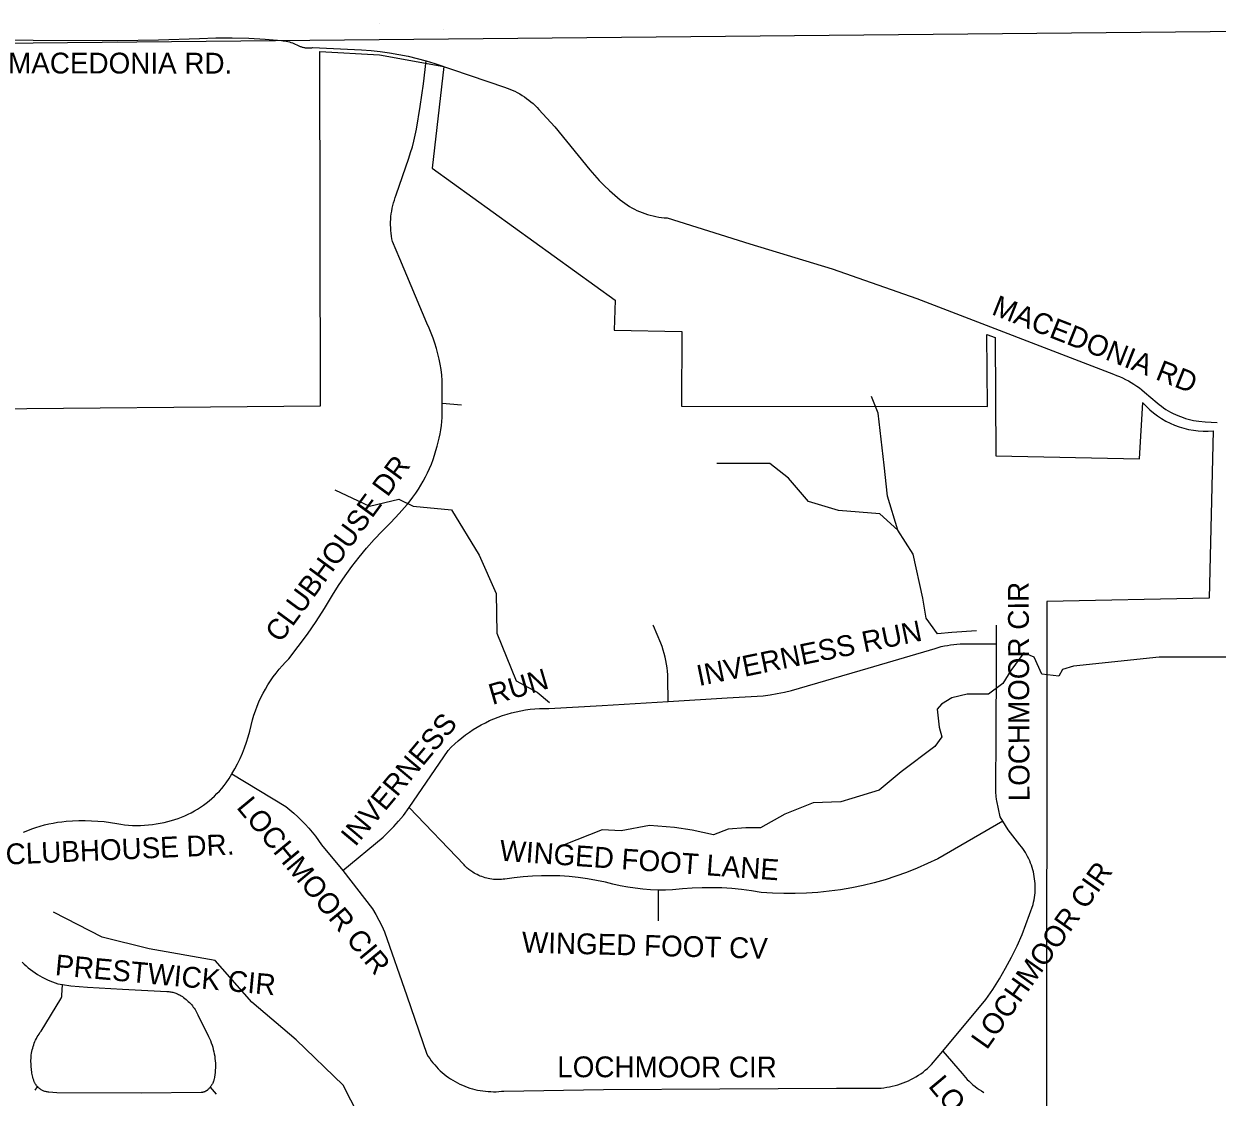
# Model space of a CAD drawing. Extents: x 1670563 to 1761545, y 515755 to 578944.
# Drawn here: x 1715540 to 1719841, y 566745 to 570614 of the extents above; entities that cross this region are included whole.
import ezdxf

# ---------------------------------------------------------------- set-up
doc = ezdxf.new("R2010")
doc.units = 0
for name, color, linetype in [('5_sectionlines', 7, 'Continuous'), ('LIMITS', 7, 'Continuous'), ('SHP_LINE', 7, 'Continuous'), ('STREETCL', 7, 'Continuous'), ('STRNAMES', 7, 'Continuous')]:
    doc.layers.add(name, color=color, linetype=linetype)

# ---------------------------------------------------------------- blocks, each defined once
blk = doc.blocks.new('CITY_LIMITS02')
at = {"layer": 'LIMITS'}
for points in [[(1717053.1, 570592.3), (1717053.1, 570592.3)], [(1717053.1, 570592.3), (1717053.1, 570592.3)], [(1717053.1, 570592.3), (1717053.1, 570592.3)], [(1716606.8, 570514.2), (1716822.3, 570501.8)], [(1716609.3, 569236.7), (1716606.8, 570514.2)], [(1716822.3, 570501.8), (1717053.1, 570460.2)], [(1717053.1, 570460.2), (1717011.9, 570093.3)], [(1717011.9, 570093.3), (1717670.5, 569617.2)], [(1717670.5, 569617.2), (1717667.4, 569509.2)], [(1717667.4, 569509.2), (1717911.4, 569505.2)], [(1717911.4, 569505.2), (1717909.6, 569235.5)], [(1719010.6, 569494.6), (1719040.7, 569483)], [(1719012.4, 569234.1), (1719010.6, 569494.6)], [(1719040.7, 569483), (1719043.2, 569056.8)], [(1715284.6, 569225), (1716609.3, 569236.7)], [(1717909.6, 569235.5), (1719012.4, 569234.1)], [(1719560.6, 569045.8), (1719573.2, 569248.3)], [(1719826, 569146.5), (1719812.4, 568543.1)], [(1719043.2, 569056.8), (1719560.6, 569045.8)], [(1719812.4, 568543.1), (1719227.3, 568532)], [(1719227.3, 568532), (1719225.6, 566603.2)]]:
    blk.add_lwpolyline(points, dxfattribs=at)
for centre, radius, start, end in [((1716822.3, 570613.8), 0.000000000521, 296.5651, 243.4349), ((1719799.2, 569444.8), 299.5, 221.0052, 275.1459)]:
    blk.add_arc(centre, radius, start, end, dxfattribs=at)

msp = doc.modelspace()

# ---------------------------------------------------------------- linework, layer by layer
at = {"layer": '5_sectionlines'}
msp.add_lwpolyline([(1693901.9, 570514.1), (1699388, 570494.7), (1704628.9, 570500.6), (1709950, 570539.4), (1715196.9, 570541.2), (1720438.8, 570591.8)], dxfattribs=at)
at = {"layer": 'SHP_LINE'}
for points in [[(1718690, 568789), (1718653, 568911), (1718640, 569023), (1718619, 569211), (1718595, 569271)], [(1718690, 568789), (1718625, 568847), (1718476, 568860), (1718368, 568892), (1718296, 568976), (1718229, 569029), (1718038, 569029)], [(1716661, 568934), (1716786, 568875), (1716891, 568900), (1716943, 568875), (1717081, 568862), (1717181, 568698), (1717242, 568560), (1717245, 568417), (1717314, 568245), (1717390, 568205), (1717435, 568167)], [(1718973, 568426), (1718885, 568420), (1718833, 568415), (1718792, 568471), (1718780, 568544), (1718745, 568702), (1718690, 568789)], [(1720120, 568331), (1719632, 568331), (1719323, 568298), (1719283, 568286), (1719270, 568262), (1719209, 568270), (1719181, 568331), (1719144, 568347), (1719097, 568283), (1719068, 568236), (1719016, 568197), (1718940, 568197), (1718885, 568184), (1718847, 568161), (1718831, 568143), (1718839, 568079), (1718849, 568044), (1718823, 568009), (1718702, 567917), (1718622, 567852), (1718524, 567822), (1718484, 567809), (1718385, 567806), (1718283, 567765), (1718195, 567716), (1718142, 567716), (1718078, 567711), (1718025, 567691), (1717948, 567707), (1717885, 567717), (1717795, 567724), (1717693, 567705), (1717624, 567708), (1717487, 567654)], [(1717841, 565211), (1717660, 565206), (1717577, 565187), (1717505, 565229), (1717497, 565334), (1717509, 565391), (1717497, 565421), (1717490, 565501), (1717493, 565539), (1717365, 565720), (1717225, 565898), (1717160, 565996), (1717073, 566075), (1717028, 566162), (1717013, 566246), (1716915, 566359), (1716854, 566469), (1716691, 566788), (1716521, 566951), (1716362, 567087), (1716229, 567238), (1715991, 567280), (1715822, 567322), (1715647, 567412)]]:
    msp.add_lwpolyline(points, dxfattribs=at)
at = {"layer": 'STREETCL'}
for points in [[(1715369.6, 570556.4), (1715573.4, 570554.6), (1715877.5, 570554.3), (1716025.1, 570556), (1716172.6, 570561.6), (1716231.9, 570563.7), (1716291.3, 570564), (1716350.6, 570562.4), (1716409.8, 570559), (1716468.9, 570553.8), (1716474.6, 570553.1), (1716480.2, 570552.2), (1716485.8, 570551.1), (1716491.3, 570549.9), (1716496.8, 570548.4), (1716502.3, 570546.8), (1716507.7, 570545), (1716513, 570543), (1716518.2, 570540.8), (1716523.4, 570538.4), (1716528.5, 570535.9), (1716530.9, 570534.7), (1716533.3, 570533.6), (1716535.8, 570532.6), (1716538.3, 570531.6), (1716540.8, 570530.8), (1716543.4, 570530), (1716546, 570529.3), (1716548.6, 570528.7), (1716551.2, 570528.2), (1716553.9, 570527.7), (1716556.5, 570527.4), (1716559.2, 570527.2), (1716561.9, 570527), (1716564.5, 570526.9), (1716567.2, 570526.9), (1716569.9, 570527), (1716572.6, 570527.2), (1716575.2, 570527.5), (1716577.9, 570527.9), (1716580.5, 570528.4), (1716757.4, 570519.6), (1716791.1, 570517.3), (1716824.7, 570514), (1716858.2, 570509.4), (1716891.5, 570503.8), (1716924.6, 570497), (1716957.4, 570489.1), (1716989.9, 570480.1)], [(1717047.6, 569244.9), (1717048.1, 569328.5), (1717046.1, 569347.9), (1717043.5, 569367.3), (1717040.3, 569386.5), (1717036.5, 569405.7), (1717032, 569424.7), (1717026.9, 569443.5), (1717021.3, 569462.2), (1717015, 569480.7), (1717008.1, 569499), (1717000.7, 569517), (1716992.7, 569534.8), (1716895.6, 569766.9), (1716868.6, 569829.2), (1716866.6, 569839.1), (1716864.9, 569849), (1716863.6, 569859), (1716862.6, 569869), (1716862, 569879), (1716861.7, 569889.1), (1716861.8, 569899.2), (1716862.3, 569909.2), (1716863.1, 569919.3), (1716864.2, 569929.3), (1716865.7, 569939.2), (1716867.6, 569949.1), (1716869.8, 569959), (1716872.3, 569968.7), (1716875.2, 569978.4), (1716878.4, 569987.9), (1716881.9, 569997.3), (1716927.2, 570129.2), (1716934, 570149.8), (1716940.1, 570170.5), (1716945.6, 570191.4), (1716950.5, 570212.5), (1716954.7, 570233.7), (1716968.8, 570315.5), (1716980.5, 570397.6), (1716989.9, 570480.1)], [(1716989.9, 570480.1), (1717021.1, 570470.3), (1717272.6, 570385.8), (1717282, 570382.5), (1717291.3, 570378.8), (1717300.4, 570374.8), (1717309.4, 570370.6), (1717318.2, 570366), (1717326.9, 570361.1), (1717335.4, 570356), (1717343.8, 570350.6), (1717351.9, 570344.9), (1717359.9, 570338.9), (1717367.7, 570332.7), (1717375.2, 570326.2), (1717382.6, 570319.5), (1717389.7, 570312.5), (1717396.5, 570305.3), (1717453.7, 570242.2), (1717579.9, 570088.1), (1717596.6, 570068.5), (1717613.8, 570049.5), (1717631.8, 570031), (1717650.3, 570013.2), (1717669.4, 569996), (1717689.1, 569979.5), (1717697.1, 569973.2), (1717705.4, 569967.1), (1717713.9, 569961.4), (1717722.6, 569956), (1717731.5, 569950.8), (1717740.5, 569946), (1717749.7, 569941.5), (1717759.1, 569937.3), (1717768.6, 569933.5), (1717778.2, 569929.9), (1717787.9, 569926.8), (1717797.8, 569923.9), (1717807.7, 569921.4), (1717817.8, 569919.3), (1717827.9, 569917.5), (1717838, 569916), (1717848.2, 569915), (1717858.4, 569914.2), (1718156.1, 569821), (1718453.7, 569730.5), (1718758.2, 569624), (1719467.1, 569350.9), (1719478.1, 569346.8), (1719489, 569342.4), (1719499.8, 569337.5), (1719510.4, 569332.4), (1719520.8, 569326.8), (1719531, 569320.9), (1719540.9, 569314.7), (1719550.7, 569308.1), (1719560.3, 569301.2), (1719569.6, 569294), (1719578.6, 569286.5), (1719624.2, 569247.2), (1719631.8, 569241.1), (1719639.7, 569235.2), (1719647.7, 569229.5), (1719655.9, 569224.2), (1719664.3, 569219.1), (1719672.9, 569214.3), (1719681.6, 569209.8), (1719690.4, 569205.6), (1719699.4, 569201.6), (1719708.5, 569198), (1719717.8, 569194.7), (1719727.1, 569191.7), (1719736.5, 569189), (1719746.1, 569186.7), (1719755.7, 569184.6), (1719765.3, 569182.9), (1719775, 569181.5), (1719797, 569179.1), (1719819.1, 569177.5), (1719841.2, 569176.6)], [(1716289.9, 567910.1), (1716300.2, 567928.3), (1716309.9, 567946.9), (1716319, 567965.7), (1716327.5, 567984.9), (1716335.2, 568004.3), (1716342.3, 568024), (1716348.8, 568044), (1716354.5, 568064.1), (1716359.6, 568084.4), (1716364, 568104.9), (1716368.9, 568121.4), (1716374.5, 568137.8), (1716380.6, 568153.9), (1716387.3, 568169.9), (1716394.5, 568185.6), (1716402.3, 568201), (1716410.6, 568216.1), (1716419.4, 568231), (1716428.7, 568245.5), (1716438.6, 568259.7), (1716448.9, 568273.6), (1716459.7, 568287.1), (1716470.9, 568300.2), (1716482.7, 568312.9), (1716494.8, 568325.1), (1716529.1, 568368.9), (1716561.9, 568413.6), (1716593.4, 568459.4), (1716623.4, 568506.2), (1716651.9, 568553.9), (1716674.3, 568589.3), (1716697.8, 568624), (1716722.4, 568657.9), (1716748, 568691.1), (1716774.7, 568723.4), (1716802.4, 568754.9), (1716831, 568785.5), (1716862.1, 568816.5), (1716892.1, 568848.5), (1716921.2, 568881.5), (1716932, 568894.7), (1716942.4, 568908.2), (1716952.3, 568922), (1716961.8, 568936.2), (1716970.9, 568950.6), (1716979.4, 568965.4), (1716987.4, 568980.4), (1716995, 568995.7), (1717002.1, 569011.2), (1717008.6, 569027), (1717014.6, 569042.9), (1717020.1, 569059), (1717025.1, 569075.4), (1717029.5, 569091.8), (1717033.5, 569106.3), (1717037, 569120.9), (1717040.1, 569135.7), (1717042.6, 569150.5), (1717044.7, 569165.4), (1717046.2, 569180.4), (1717047.3, 569195.4), (1717047.6, 569244.9)], [(1717117.5, 569239.1), (1717047.6, 569244.9)], [(1717809, 568443.5), (1717807.8, 568446)], [(1717822.8, 568412.6), (1717809, 568443.5)], [(1719045.6, 568378.7), (1719045.5, 568446)], [(1717835.6, 568381.2), (1717822.8, 568412.6)], [(1717840.1, 568369), (1717835.6, 568381.2)], [(1717862.5, 568171.5), (1718075.1, 568184.2), (1718203.9, 568192), (1718229.7, 568195.4), (1718255.4, 568199.5), (1718281, 568204.5), (1718306.4, 568210.2), (1718582.8, 568291.1), (1718824.4, 568362.7), (1718835.4, 568366), (1718846.4, 568368.9), (1718857.6, 568371.4), (1718868.8, 568373.5), (1718880.1, 568375.3), (1718891.5, 568376.7), (1718902.9, 568377.8), (1718914.3, 568378.4), (1718925.7, 568378.7), (1719045.6, 568378.7)], [(1719068.6, 567739.6), (1719058.8, 567755.3), (1719047, 567813.1), (1719046, 567817.5), (1719045.3, 567821.8), (1719044.6, 567826.2), (1719044.2, 567830.6), (1719043.8, 567835), (1719043.6, 567839.4), (1719043.6, 567843.8), (1719044.4, 568062.6), (1719045.7, 568297.4), (1719045.6, 568378.7)], [(1717844.2, 568356.6), (1717840.1, 568369)], [(1717847.9, 568344.1), (1717844.2, 568356.6)], [(1717851.1, 568331.4), (1717847.9, 568344.1)], [(1717853.8, 568318.7), (1717851.1, 568331.4)], [(1717856.1, 568305.8), (1717853.8, 568318.7)], [(1717858, 568292.9), (1717856.1, 568305.8)], [(1717859.4, 568279.9), (1717858, 568292.9)], [(1717860.4, 568266.9), (1717859.4, 568279.9)], [(1717860.8, 568253.9), (1717860.4, 568266.9)], [(1717862.5, 568171.5), (1717860.8, 568253.9)], [(1716928.1, 567789.3), (1717068.9, 567994.5), (1717080.6, 568006.6), (1717092.8, 568018.2), (1717105.4, 568029.4), (1717118.4, 568040.2), (1717131.8, 568050.5), (1717145.5, 568060.3), (1717159.5, 568069.7), (1717173.9, 568078.5), (1717188.5, 568086.9), (1717203.4, 568094.7), (1717218.6, 568102), (1717234.1, 568108.8), (1717249.8, 568115), (1717265.6, 568120.7), (1717281.7, 568125.8), (1717297.9, 568130.4), (1717314.3, 568134.4), (1717330.8, 568137.8), (1717347.5, 568140.7), (1717364.2, 568142.9), (1717381, 568144.6), (1717397.8, 568145.7), (1717414.6, 568146.2), (1717431.5, 568146.1), (1717623.7, 568157.1), (1717862.5, 568171.5)], [(1715539.2, 567700.3), (1715553.8, 567706.4), (1715568.7, 567712.1), (1715583.7, 567717.3), (1715598.9, 567721.9), (1715614.2, 567726.1), (1715629.7, 567729.8), (1715645.2, 567733), (1715660.9, 567735.6), (1715676.6, 567737.8), (1715692.4, 567739.4), (1715715.3, 567741), (1715738.1, 567741.9), (1715761, 567742.1), (1715783.9, 567741.5), (1715806.7, 567740.1), (1715829.5, 567738), (1715852.2, 567735.1), (1715874.8, 567731.5), (1715888.9, 567729.1), (1715903.1, 567727.1), (1715917.4, 567725.7), (1715931.7, 567724.7), (1715946, 567724.3), (1715960.3, 567724.4), (1715974.6, 567724.9), (1715988.9, 567726), (1716003.1, 567727.5), (1716017.3, 567729.6), (1716031.4, 567732.1), (1716045.4, 567735.2), (1716059.3, 567738.7), (1716071.7, 567741.9), (1716084.1, 567745.6), (1716096.2, 567749.7), (1716108.3, 567754.3), (1716120.2, 567759.2), (1716131.9, 567764.6), (1716143.4, 567770.3), (1716154.7, 567776.5), (1716165.7, 567783), (1716176.6, 567789.9), (1716187.2, 567797.2), (1716197.5, 567804.9), (1716207.6, 567812.9), (1716217.4, 567821.2), (1716226.9, 567829.9), (1716236, 567838.9), (1716244.9, 567848.2), (1716253.5, 567857.8), (1716261.7, 567867.8), (1716269.5, 567877.9), (1716279.9, 567893.9), (1716289.9, 567910.1)], [(1716289.9, 567910.1), (1716483.6, 567792.3), (1716498.5, 567780.6), (1716512.9, 567768.3), (1716527, 567755.6), (1716540.7, 567742.5), (1716553.9, 567728.9), (1716566.7, 567714.9), (1716579, 567700.5), (1716590.9, 567685.7), (1716602.3, 567670.5), (1716613.1, 567655), (1716689.8, 567562.2)], [(1716689.8, 567562.2), (1716835.2, 567682), (1716854.4, 567700.7), (1716872.9, 567720), (1716890.7, 567740), (1716907.8, 567760.6), (1716928.1, 567789.3)], [(1717825.6, 567491.5), (1717798.2, 567492.7), (1717770.8, 567494.9), (1717743.6, 567498), (1717716.4, 567502), (1717689.4, 567507), (1717662.6, 567512.8), (1717636, 567519.6), (1717603.6, 567526.4), (1717570.9, 567532), (1717538.1, 567536.5), (1717505.2, 567539.9), (1717472.1, 567542.1), (1717439, 567543.1), (1717405.9, 567543), (1717372.8, 567541.7), (1717339.7, 567539.2), (1717306.8, 567535.6), (1717274, 567530.9), (1717268, 567530.2), (1717262, 567529.7), (1717256, 567529.3), (1717250, 567529.2), (1717244, 567529.3), (1717238, 567529.5), (1717232, 567530), (1717226, 567530.6), (1717219.9, 567531.6), (1717213.9, 567532.8), (1717208, 567534.2), (1717202.1, 567535.9), (1717196.3, 567537.7), (1717190.5, 567539.7), (1717184.8, 567542), (1717179.2, 567544.4), (1717173.7, 567547), (1717168.2, 567549.8), (1717162.9, 567552.8), (1717157.7, 567555.9), (1717154.1, 567558), (1717150.7, 567560.2), (1717147.3, 567562.5), (1717144, 567565), (1717140.8, 567567.5), (1717137.7, 567570.2), (1717134.7, 567572.9), (1717131.8, 567575.8), (1717129, 567578.7), (1717126.3, 567581.8), (1716928.1, 567789.3)], [(1719068.6, 567739.6), (1718834.4, 567604.3), (1718797.3, 567586.6), (1718759.7, 567570.2), (1718721.5, 567555.1), (1718682.8, 567541.2), (1718643.7, 567528.8), (1718604.2, 567517.7), (1718564.3, 567507.9), (1718524.1, 567499.5), (1718483.6, 567492.5), (1718442.9, 567486.9), (1718402.1, 567482.7), (1718361.1, 567480), (1718320.1, 567478.6), (1718279, 567478.6), (1718238, 567480), (1718197, 567482.9), (1718161.9, 567488.7), (1718126.7, 567493.4), (1718091.3, 567496.8), (1718055.8, 567499), (1718020.2, 567500), (1717984.7, 567499.7), (1717949.1, 567498.3), (1717913.7, 567495.6), (1717878.3, 567491.7), (1717852, 567491.2), (1717825.6, 567491.5)], [(1718852.5, 566911.1), (1719006.7, 567096.3), (1719031.8, 567133.5), (1719055.7, 567171.5), (1719078.3, 567210.3), (1719099.5, 567249.9), (1719119.4, 567290.2), (1719137.9, 567331.1), (1719177.3, 567439.2), (1719179.3, 567447.4), (1719180.9, 567455.7), (1719182.3, 567464.1), (1719183.4, 567472.5), (1719184.2, 567480.9), (1719184.8, 567489.3), (1719185, 567497.8), (1719184.9, 567506.3), (1719184.5, 567514.7), (1719183.9, 567523.2), (1719182.9, 567531.6), (1719181.7, 567540), (1719180.2, 567548.3), (1719178.3, 567556.6), (1719176.2, 567564.8), (1719173.8, 567572.9), (1719171.2, 567580.9), (1719168.2, 567588.9), (1719165, 567596.7), (1719161.5, 567604.4), (1719157.7, 567612), (1719153.7, 567619.4), (1719149.5, 567626.7), (1719144.9, 567633.9), (1719140.2, 567640.9), (1719135.2, 567647.7), (1719129.9, 567654.4), (1719088, 567708.4), (1719068.6, 567739.6)], [(1716689.8, 567562.2), (1716796.8, 567424), (1716808.6, 567403.7), (1716819.8, 567383.1), (1716830.4, 567362.1), (1716840.3, 567340.8), (1716919.8, 567109.8), (1716992.3, 566899.6), (1716997.4, 566891.5), (1717002.8, 566883.6), (1717008.5, 566875.9), (1717014.4, 566868.3), (1717020.6, 566861), (1717027, 566853.9), (1717033.6, 566847), (1717040.5, 566840.3), (1717047.7, 566833.9), (1717055, 566827.7), (1717062.5, 566821.8), (1717070.3, 566816.1), (1717078.2, 566810.7), (1717086.3, 566805.6), (1717094.6, 566800.7), (1717103, 566796.2), (1717111.6, 566791.9), (1717120.3, 566787.9), (1717129.2, 566784.2), (1717138.1, 566780.9), (1717147.2, 566777.8), (1717156.4, 566775), (1717165.7, 566772.6), (1717175, 566770.5), (1717184.4, 566768.7), (1717193.9, 566767.2), (1717203.4, 566766), (1717213, 566765.2), (1717222.6, 566764.7), (1717232.2, 566764.5), (1717241.7, 566764.6), (1717251.3, 566765.1), (1717260.9, 566765.9), (1717270.4, 566767), (1717629.1, 566772), (1718048.8, 566774.6), (1718468.9, 566776.7), (1718609.2, 566776.7), (1718619.4, 566777.1), (1718629.6, 566777.8), (1718639.8, 566778.9), (1718649.9, 566780.4), (1718660, 566782.2), (1718670, 566784.3), (1718679.9, 566786.8), (1718689.7, 566789.6), (1718699.5, 566792.7), (1718709.1, 566796.2), (1718718.6, 566800), (1718727.9, 566804.2), (1718737.1, 566808.6), (1718746.2, 566813.4), (1718755.1, 566818.5), (1718763.8, 566823.8), (1718772.3, 566829.5), (1718780.6, 566835.4), (1718788.7, 566841.7), (1718796.6, 566848.2), (1718804.2, 566855), (1718811.6, 566862), (1718852.5, 566911.1)], [(1717825.6, 567491.5), (1717825.8, 567380.6)], [(1715533.6, 567231.8), (1715540.8, 567224.6), (1715548.2, 567217.7), (1715555.9, 567211), (1715563.8, 567204.6), (1715571.9, 567198.5), (1715580.2, 567192.6), (1715588.8, 567187.1), (1715597.5, 567181.8), (1715606.3, 567176.9), (1715615.4, 567172.2), (1715624.6, 567167.9), (1715633.9, 567163.9), (1715643.4, 567160.2), (1715653, 567156.8), (1715662.7, 567153.8), (1715679.5, 567150.9)], [(1716211.3, 566780.7), (1716209.8, 566778.8), (1716208.2, 566776.9), (1716206.5, 566775.1), (1716204.8, 566773.4), (1716203.1, 566771.6), (1716202.2, 566770.8), (1716201.3, 566770), (1716200.3, 566769.3), (1716199.3, 566768.5), (1716198.3, 566767.8), (1716197.3, 566767.2), (1716196.2, 566766.5), (1716195.2, 566766), (1716194.1, 566765.4), (1716193, 566764.9), (1716191.8, 566764.4), (1716190.7, 566764), (1716189.6, 566763.6), (1716188.4, 566763.2), (1716187.2, 566762.9), (1716186, 566762.7), (1716184.8, 566762.4), (1716183.6, 566762.2), (1716182.4, 566762.1), (1716181.2, 566762), (1716180, 566761.9), (1716178.7, 566761.9), (1715964.2, 566759.8), (1715659.3, 566760.9), (1715630.1, 566762.8), (1715627.1, 566763.1), (1715624, 566763.6), (1715621, 566764.1), (1715617.9, 566764.7), (1715615, 566765.4), (1715612, 566766.3), (1715609, 566767.2), (1715606.6, 566768.6), (1715604.2, 566770.1), (1715601.9, 566771.7), (1715599.6, 566773.4), (1715597.4, 566775.1), (1715595.2, 566776.9), (1715593.1, 566778.7), (1715591.1, 566780.7), (1715589.1, 566782.7), (1715587.2, 566784.7), (1715586, 566786.1), (1715584.9, 566787.5), (1715583.8, 566788.9), (1715582.7, 566790.3), (1715581.7, 566791.8), (1715580.8, 566793.4), (1715579.9, 566794.9), (1715579.1, 566796.5), (1715578.3, 566798.2), (1715577.6, 566799.8), (1715577, 566801.5), (1715576.4, 566803.2), (1715575.8, 566804.9), (1715575.4, 566806.6), (1715573.8, 566811.5), (1715572.4, 566816.5), (1715571.2, 566821.5), (1715570.2, 566826.6), (1715569.3, 566831.6), (1715568.6, 566836.7), (1715568.1, 566841.9), (1715567.7, 566847), (1715566.9, 566853.2), (1715566.2, 566859.4), (1715565.8, 566865.7), (1715565.6, 566871.9), (1715565.6, 566878.2), (1715565.8, 566884.4), (1715566.3, 566890.6), (1715566.9, 566896.8), (1715567.8, 566903), (1715568.9, 566909.2), (1715570.2, 566915.3), (1715571.8, 566921.4), (1715573.5, 566927.4), (1715575.4, 566933.3), (1715577.6, 566939.2), (1715579.9, 566945), (1715582.5, 566950.7), (1715585.2, 566956.3), (1715588.2, 566961.8), (1715591.3, 566967.2), (1715594.6, 566972.5), (1715598.1, 566977.7), (1715601.8, 566982.8), (1715673.7, 567099.7), (1715674.1, 567100.3), (1715674.4, 567101), (1715674.7, 567101.6), (1715675, 567102.3), (1715675.3, 567103), (1715675.5, 567103.7), (1715675.8, 567104.4), (1715676, 567105.1), (1715676.2, 567105.8), (1715676.3, 567106.5), (1715676.5, 567107.3), (1715676.6, 567108), (1715676.6, 567108.7), (1715676.7, 567109.5), (1715676.7, 567110.2), (1715676.7, 567110.9), (1715679.5, 567150.9)], [(1715679.5, 567150.9), (1715709.4, 567146.7), (1715739.5, 567143.6), (1715769.7, 567141.5), (1715895.7, 567134.2), (1716055.1, 567126.2), (1716058.8, 567126), (1716062.4, 567125.6), (1716066, 567125.1), (1716069.6, 567124.5), (1716073.2, 567123.8), (1716076.7, 567122.9), (1716080.3, 567122), (1716083.7, 567120.9), (1716087.2, 567119.7), (1716090.6, 567118.4), (1716094, 567116.9), (1716097.3, 567115.4), (1716100.5, 567113.7), (1716103.7, 567112), (1716106.8, 567110.1), (1716111.4, 567107.2), (1716115.9, 567104.1), (1716120.3, 567100.8), (1716124.5, 567097.4), (1716128.7, 567093.8), (1716132.7, 567090.2), (1716136.6, 567086.3), (1716140.3, 567082.4), (1716143.9, 567078.3), (1716147.4, 567074.1), (1716150.7, 567069.8), (1716153.9, 567065.3), (1716156.9, 567060.8), (1716159.8, 567056.2), (1716162.5, 567051.4), (1716165, 567046.6), (1716167.4, 567041.7), (1716205.6, 566963.7), (1716209.2, 566956.1), (1716212.4, 566948.5), (1716215.5, 566940.7), (1716218.2, 566932.8), (1716220.7, 566924.8), (1716222.8, 566916.8), (1716224.8, 566908.7), (1716226.4, 566900.5), (1716227.7, 566892.3), (1716228.8, 566884), (1716229.6, 566875.7), (1716230.1, 566867.4), (1716230.3, 566859), (1716230.2, 566850.7), (1716229.8, 566842.4), (1716229.1, 566834), (1716228.2, 566825.8), (1716227, 566817.5), (1716225.4, 566809.3), (1716225.1, 566807.7), (1716224.7, 566806.1), (1716224.2, 566804.5), (1716223.7, 566803), (1716223.2, 566801.4), (1716222.6, 566799.9), (1716221.9, 566798.4), (1716220.7, 566795.7), (1716219.4, 566793.1), (1716217.9, 566790.5), (1716216.4, 566788), (1716214.8, 566785.5), (1716213.1, 566783.1), (1716211.3, 566780.7)], [(1718852.5, 566911.1), (1718921.4, 566830.1), (1718927.4, 566822.7), (1718933.6, 566815.6), (1718940.1, 566808.7), (1718946.7, 566802), (1718953.6, 566795.6), (1718960.7, 566789.4), (1718968.1, 566783.4), (1718975.6, 566777.7), (1718983.3, 566772.3), (1718991.2, 566767.1), (1718999.3, 566762.2)], [(1715588.5, 566782.2), (1715579.1, 566769.5)], [(1716211.3, 566780.7), (1716233, 566756.1)]]:
    msp.add_lwpolyline(points, dxfattribs=at)

# ---------------------------------------------------------------- block references
msp.add_blockref('CITY_LIMITS02', (0, 0), dxfattribs=at)

# ---------------------------------------------------------------- texts
at = {"layer": 'STRNAMES'}
for s, rotation, p in [('MACEDONIA RD.', 359.959, (1715483.2, 570435.1)), ('MACEDONIA RD', 338.3936, (1719024.3, 569567.8)), ('CLUBHOUSE DR', 53.733, (1716464.7, 568379.5)), ('LOCHMOOR CIR', 90.213, (1719164.5, 567811.4)), ('INVERNESS RUN', 11.5143, (1717973.4, 568226.5)), ('RUN', 16.4253, (1717228.5, 568158.4)), ('INVERNESS  ', 50.0535, (1716734, 567644.8)), ('LOCHMOOR CIR', 309.6234, (1716303.7, 567788.8)), ('CLUBHOUSE DR.', 2.5238, (1715476.1, 567583)), ('WINGED FOOT LANE', 355.9476, (1717252.7, 567597.6)), ('LOCHMOOR CIR', 54.7484, (1719010.2, 566912.6)), ('WINGED FOOT CV', 358.5339, (1717334.4, 567266)), ('PRESTWICK CIR', 354.7339, (1715650.4, 567185)), ('LOCHMOOR CIR', 359.9289, (1717462.3, 566816.8)), ('LOCHMOOR CV', 309.9437, (1718796.9, 566783.9))]:
    msp.add_text(s, height=75, rotation=rotation, dxfattribs=at).set_placement(p)

doc.saveas('drawing.dxf')
